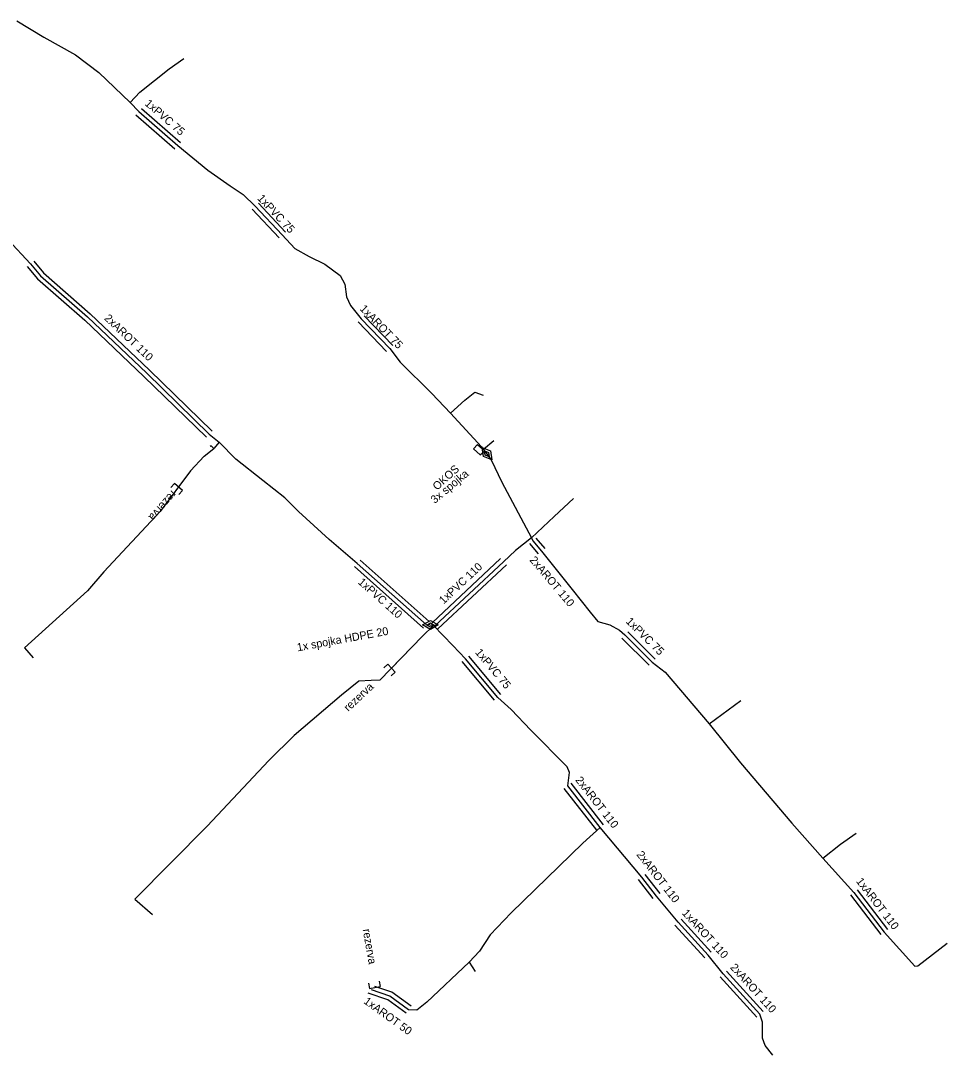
# Model space of a CAD drawing. Extents: x -651943 to -618711, y -1138561 to -1100552.
# Drawn here: x -648912.5 to -648825.6, y -1111946.3 to -1111849.4 of the extents above; entities that cross this region are included whole.
import ezdxf

# ---------------------------------------------------------------- set-up
doc = ezdxf.new("R2010")
doc.units = 0
doc.layers.add('KT trasa', color=7, linetype='Continuous')
doc.layers.add('KT zařízení', color=7, linetype='Continuous')

# ---------------------------------------------------------------- blocks, each defined once
blk = doc.blocks.new('TVSPO_1')
at = {"layer": 'KT zařízení'}
for p, q in [((-0.074, 0.0016), (-0.0005, 0.0439)), ((-0.0005, -0.0409), (-0.074, 0.0016)), ((-0.0353, -0.0001), (0, 0.0203)), ((-0.0005, 0.0439), (0.0728, 0.0015)), ((0.0728, 0.0015), (-0.0005, -0.0409)), ((0, 0.0203), (0.0353, 0.0001)), ((0.0353, 0.0001), (0, -0.0204)), ((0, -0.0204), (-0.0353, -0.0001))]:
    blk.add_line(p, q, dxfattribs=at)
blk = doc.blocks.new('TVREZ')
at = {"layer": 'KT zařízení'}
for p, q in [((-0.05, 0.05), (0, 0.05)), ((0, -0.05), (0, 0.05)), ((-0.05, -0.05), (0, -0.05))]:
    blk.add_line(p, q, dxfattribs=at)

msp = doc.modelspace()

# ---------------------------------------------------------------- linework, layer by layer
at = {"layer": 'KT trasa'}
for p, q in [((-648912.81, -1111849.43), (-648910.29, -1111850.97)), ((-648910.29, -1111850.97), (-648907.33, -1111852.64)), ((-648907.33, -1111852.64), (-648905.14, -1111854.27)), ((-648898.53, -1111853.95), (-648897.173, -1111852.967)), ((-648905.14, -1111854.27), (-648902.21, -1111857.08)), ((-648901.3, -1111856.11), (-648898.53, -1111853.95)), ((-648902.21, -1111857.08), (-648901.3, -1111856.11)), ((-648902.21, -1111857.08), (-648901.4, -1111857.95)), ((-648901.4, -1111857.95), (-648897.74, -1111861.13)), ((-648897.74, -1111861.13), (-648894.93, -1111863.42)), ((-648894.93, -1111863.42), (-648892.83, -1111864.89)), ((-648892.83, -1111864.89), (-648891.62, -1111865.7)), ((-648891.62, -1111865.7), (-648890.47, -1111866.81)), ((-648890.47, -1111866.81), (-648887.94, -1111869.5)), ((-648913.63, -1111869.96), (-648911.54, -1111872.21)), ((-648887.94, -1111869.5), (-648886.77, -1111870.78)), ((-648886.77, -1111870.78), (-648885.43, -1111871.53)), ((-648885.43, -1111871.53), (-648883.95, -1111872.23)), ((-648911.54, -1111872.21), (-648910.59, -1111873.33)), ((-648883.95, -1111872.23), (-648882.52, -1111873.3)), ((-648910.59, -1111873.33), (-648906.19, -1111877.18)), ((-648882.52, -1111873.3), (-648882.09, -1111874.11)), ((-648882.09, -1111874.11), (-648881.92, -1111875.28)), ((-648881.92, -1111875.28), (-648881.55, -1111876.11)), ((-648881.55, -1111876.11), (-648880.55, -1111877.36)), ((-648906.19, -1111877.18), (-648900.65, -1111882.46)), ((-648880.55, -1111877.36), (-648877.87, -1111880.13)), ((-648877.87, -1111880.13), (-648876.88, -1111881.43)), ((-648876.88, -1111881.43), (-648873.93, -1111884.35)), ((-648900.65, -1111882.46), (-648894.78, -1111888.16)), ((-648873.93, -1111884.35), (-648872.17, -1111886.19)), ((-648870.82, -1111884.97), (-648869.9, -1111884.21)), ((-648869.9, -1111884.21), (-648869.126, -1111884.511)), ((-648872.17, -1111886.19), (-648870.82, -1111884.97)), ((-648872.17, -1111886.19), (-648869.26, -1111889.34)), ((-648894.78, -1111888.16), (-648893.85, -1111888.92)), ((-648894.62, -1111889.24), (-648894.714, -1111889.311)), ((-648894.37, -1111889.51), (-648894.62, -1111889.24)), ((-648893.85, -1111888.92), (-648894.37, -1111889.51)), ((-648893.85, -1111888.92), (-648892.3, -1111890.5)), ((-648869.26, -1111889.34), (-648868.36, -1111890.56)), ((-648869.09, -1111889.571), (-648868.126, -1111888.744)), ((-648895.26, -1111890.21), (-648896.55, -1111891.6)), ((-648895.26, -1111890.21), (-648894.37, -1111889.51)), ((-648889.75, -1111892.5), (-648892.3, -1111890.5)), ((-648868.36, -1111890.56), (-648867.36, -1111892.64)), ((-648896.55, -1111891.6), (-648899.39, -1111895.388)), ((-648896.55, -1111891.6), (-648897.67, -1111893.094)), ((-648887.71, -1111894.11), (-648889.75, -1111892.5)), ((-648867.36, -1111892.64), (-648864.58, -1111897.87)), ((-648886.41, -1111895.39), (-648887.71, -1111894.11)), ((-648862.47, -1111895.88), (-648860.653, -1111894.176)), ((-648904.674, -1111901.055), (-648899.39, -1111895.388)), ((-648883.56, -1111898.01), (-648886.41, -1111895.39)), ((-648864.58, -1111897.87), (-648862.47, -1111895.88)), ((-648880.91, -1111900.26), (-648883.56, -1111898.01)), ((-648864.58, -1111897.87), (-648866.08, -1111899.04)), ((-648864.58, -1111897.87), (-648864.47, -1111898.15)), ((-648866.08, -1111899.04), (-648867.21, -1111900.11)), ((-648864.47, -1111898.15), (-648863.65, -1111899.12)), ((-648863.65, -1111899.12), (-648860.77, -1111902.72)), ((-648904.674, -1111901.055), (-648906.198, -1111902.832)), ((-648874.43, -1111906.02), (-648880.91, -1111900.26)), ((-648867.21, -1111900.11), (-648873.63, -1111906.11)), ((-648906.198, -1111902.832), (-648912.109, -1111908.176)), ((-648860.77, -1111902.72), (-648859.09, -1111904.83)), ((-648859.09, -1111904.83), (-648858.35, -1111905.7)), ((-648858.35, -1111905.7), (-648857.25, -1111906.03)), ((-648873.76, -1111906.08), (-648874.8, -1111907.07)), ((-648873.76, -1111906.08), (-648874.43, -1111906.02)), ((-648871.96, -1111907.96), (-648873.76, -1111906.08)), ((-648873.683, -1111906.161), (-648873.63, -1111906.11)), ((-648857.25, -1111906.03), (-648856.33, -1111906.53)), ((-648856.33, -1111906.53), (-648855.84, -1111906.97)), ((-648874.8, -1111907.07), (-648878.8, -1111911.21)), ((-648874.8, -1111907.07), (-648877.701, -1111910.073)), ((-648855.84, -1111906.97), (-648853.28, -1111909.52)), ((-648912.109, -1111908.176), (-648911.28, -1111909.112)), ((-648870.76, -1111909.2), (-648871.96, -1111907.96)), ((-648867.75, -1111912.81), (-648870.76, -1111909.2)), ((-648853.28, -1111909.52), (-648852.06, -1111910.46)), ((-648852.06, -1111910.46), (-648847.94, -1111915.3)), ((-648880.75, -1111911.31), (-648882.39, -1111912.61)), ((-648879.61, -1111911.23), (-648880.75, -1111911.31)), ((-648878.8, -1111911.21), (-648879.61, -1111911.23)), ((-648882.39, -1111912.61), (-648886.83, -1111916.38)), ((-648866.49, -1111913.96), (-648867.75, -1111912.81)), ((-648847.94, -1111915.3), (-648844.949, -1111913.09)), ((-648864.65, -1111915.89), (-648866.49, -1111913.96)), ((-648847.94, -1111915.3), (-648844.98, -1111918.93)), ((-648886.83, -1111916.38), (-648889.19, -1111918.71)), ((-648861.25, -1111919.31), (-648864.65, -1111915.89)), ((-648894.976, -1111924.889), (-648889.19, -1111918.71)), ((-648861.02, -1111919.85), (-648861.25, -1111919.31)), ((-648844.98, -1111918.93), (-648840.18, -1111924.58)), ((-648861.19, -1111921.09), (-648861.02, -1111919.85)), ((-648858.14, -1111925.01), (-648861.19, -1111921.09)), ((-648901.77, -1111931.714), (-648894.976, -1111924.889)), ((-648858.14, -1111925.01), (-648859.78, -1111926.46)), ((-648854.23, -1111929.64), (-648858.14, -1111925.01)), ((-648840.18, -1111924.58), (-648837.26, -1111927.86)), ((-648835.61, -1111926.55), (-648834.161, -1111925.517)), ((-648859.78, -1111926.46), (-648866.5, -1111932.98)), ((-648837.26, -1111927.86), (-648835.61, -1111926.55)), ((-648837.26, -1111927.86), (-648834.37, -1111931.08)), ((-648852.85, -1111931.42), (-648854.23, -1111929.64)), ((-648834.37, -1111931.08), (-648831.53, -1111934.79)), ((-648901.77, -1111931.714), (-648900.118, -1111933.136)), ((-648850.84, -1111933.87), (-648852.85, -1111931.42)), ((-648866.5, -1111932.98), (-648868.47, -1111935.04)), ((-648848.03, -1111936.95), (-648850.84, -1111933.87)), ((-648831.53, -1111934.79), (-648828.66, -1111937.98)), ((-648868.47, -1111935.04), (-648869.46, -1111936.57)), ((-648828.38, -1111937.96), (-648825.607, -1111935.844)), ((-648869.46, -1111936.57), (-648870.41, -1111937.62)), ((-648870.41, -1111937.62), (-648874.39, -1111941.37)), ((-648870.41, -1111937.62), (-648869.874, -1111938.493)), ((-648846.61, -1111938.72), (-648848.03, -1111936.95)), ((-648846.61, -1111938.72), (-648843.18, -1111942.5)), ((-648828.66, -1111937.98), (-648828.38, -1111937.96)), ((-648877.87, -1111940.79), (-648879.581, -1111940.204)), ((-648876.1, -1111942.07), (-648877.87, -1111940.79)), ((-648874.39, -1111941.37), (-648875.32, -1111942.12)), ((-648875.32, -1111942.12), (-648876.1, -1111942.07)), ((-648842.93, -1111943.24), (-648843.18, -1111942.5)), ((-648842.92, -1111944.72), (-648842.93, -1111943.24)), ((-648842.68, -1111945.43), (-648842.92, -1111944.72)), ((-648841.95, -1111946.34), (-648842.68, -1111945.43))]:
    msp.add_line(p, q, dxfattribs=at)
at = {"layer": 'KT zařízení'}
for p, q in [((-648901.662, -1111858.251), (-648898.002, -1111861.431)), ((-648901.137, -1111857.648), (-648897.477, -1111860.828)), ((-648890.761, -1111867.084), (-648888.231, -1111869.774)), ((-648890.178, -1111866.535), (-648887.648, -1111869.225)), ((-648911.234, -1111871.951), (-648910.305, -1111873.047)), ((-648911.845, -1111872.468), (-648910.874, -1111873.612)), ((-648910.874, -1111873.612), (-648906.446, -1111877.487)), ((-648910.305, -1111873.047), (-648905.933, -1111876.872)), ((-648906.446, -1111877.487), (-648900.92, -1111882.754)), ((-648905.933, -1111876.872), (-648900.379, -1111882.165)), ((-648880.837, -1111877.638), (-648878.157, -1111880.408)), ((-648880.262, -1111877.081), (-648877.582, -1111879.851)), ((-648900.379, -1111882.165), (-648894.501, -1111887.873)), ((-648900.92, -1111882.754), (-648895.058, -1111888.446)), ((-648869.632, -1111889.112), (-648870.02, -1111889.54)), ((-648869.632, -1111889.112), (-648868.96, -1111889.72)), ((-648870.02, -1111889.54), (-648869.39, -1111890.11)), ((-648869.39, -1111890.11), (-648868.96, -1111889.72)), ((-648864.164, -1111897.891), (-648863.344, -1111898.861)), ((-648864.775, -1111898.408), (-648863.955, -1111899.378)), ((-648874.164, -1111905.721), (-648880.644, -1111899.961)), ((-648867.483, -1111899.817), (-648873.903, -1111905.817)), ((-648874.695, -1111906.318), (-648881.175, -1111900.558)), ((-648866.936, -1111900.402), (-648873.356, -1111906.402)), ((-648855.557, -1111906.686), (-648852.997, -1111909.236)), ((-648856.122, -1111907.253), (-648853.562, -1111909.803)), ((-648868.057, -1111913.066), (-648871.067, -1111909.456)), ((-648867.442, -1111912.553), (-648870.452, -1111908.943)), ((-648858.455, -1111925.255), (-648861.505, -1111921.335)), ((-648857.824, -1111924.764), (-648860.874, -1111920.844)), ((-648853.166, -1111931.665), (-648854.546, -1111929.885)), ((-648852.533, -1111931.174), (-648853.913, -1111929.394)), ((-648834.052, -1111930.836), (-648831.212, -1111934.546)), ((-648834.687, -1111931.323), (-648831.847, -1111935.033)), ((-648847.734, -1111936.68), (-648850.544, -1111933.6)), ((-648848.325, -1111937.219), (-648851.135, -1111934.139)), ((-648846.313, -1111938.451), (-648842.883, -1111942.231)), ((-648846.906, -1111938.988), (-648843.476, -1111942.768)), ((-648878.057, -1111941.148), (-648879.881, -1111940.523)), ((-648877.682, -1111940.431), (-648879.279, -1111939.884)), ((-648875.865, -1111941.745), (-648877.682, -1111940.431)), ((-648876.334, -1111942.394), (-648878.057, -1111941.148))]:
    msp.add_line(p, q, dxfattribs=at)

# ---------------------------------------------------------------- block references
for name, p, xscale, yscale, rotation in [('TVSPO_1', (-648868.764, -1111889.998), 9.999994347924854, 9.999994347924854, -52.65192911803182), ('TVREZ', (-648897.67, -1111893.094), 10.000005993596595, 10.000005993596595, 48.72241375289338), ('TVREZ', (-648877.701, -1111910.073), 10.000020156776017, 10.000020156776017, 42.999241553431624), ('TVREZ', (-648879.27, -1111939.985), 9.999985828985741, 9.99998582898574, -79.99202019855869)]:
    msp.add_blockref(name, p, dxfattribs=dict(at, xscale=xscale, yscale=yscale, rotation=rotation))
at = {"layer": 'KT zařízení', "xscale": 10, "yscale": 10}
msp.add_blockref('TVSPO_1', (-648874.05, -1111906.04), dxfattribs=at)

# ---------------------------------------------------------------- texts
at = {"layer": 'KT zařízení'}
for s, height, rotation, p in [('1xPVC 75', 0.75, 319.01417, (-648900.884, -1111857.283)), ('1xPVC 75', 0.75, 313.24436, (-648890.324, -1111866.117)), ('1xAROT 75', 0.75, 314.05392, (-648880.731, -1111876.465)), ('2xAROT 110', 0.75, 316.37838, (-648904.682, -1111877.373)), ('OKOS', 0.75, 42.2073, (-648873.434, -1111893.466)), ('3x spojka', 0.75, 39.89352, (-648873.648, -1111894.703)), ('rezerva', 0.75, 228.72788, (-648898.313, -1111893.376)), ('2xAROT 110', 0.75, 310.20987, (-648864.804, -1111899.976)), ('1xPVC 110', 0.75, 43.0632, (-648872.828, -1111904.128)), ('1xPVC 110', 0.75, 318.36646, (-648880.894, -1111902.106)), ('1xPVC 75', 0.75, 315.11212, (-648855.795, -1111905.75)), ('1x spojka HDPE 20', 0.74998, 10.40162, (-648886.497, -1111908.506)), ('1xPVC 75', 0.75, 309.82118, (-648869.903, -1111908.626)), ('rezerva', 0.75, 42.97482, (-648881.756, -1111914.182)), ('2xAROT 110', 0.75, 307.8851, (-648860.51, -1111920.57)), ('2xAROT 110', 0.75, 307.78574, (-648854.782, -1111927.55)), ('1xAROT 110', 0.75, 307.43401, (-648834.197, -1111930.047)), ('1xAROT 110', 0.75, 312.37538, (-648850.523, -1111933.061)), ('rezerva', 0.75, 280.02791, (-648880.41, -1111934.56)), ('2xAROT 110', 0.75, 312.22083, (-648846.01, -1111938.147)), ('1xAROT 50', 0.75, 324.12667, (-648880.375, -1111941.413))]:
    msp.add_text(s, height=height, rotation=rotation, dxfattribs=at).set_placement(p)

doc.saveas('drawing.dxf')
